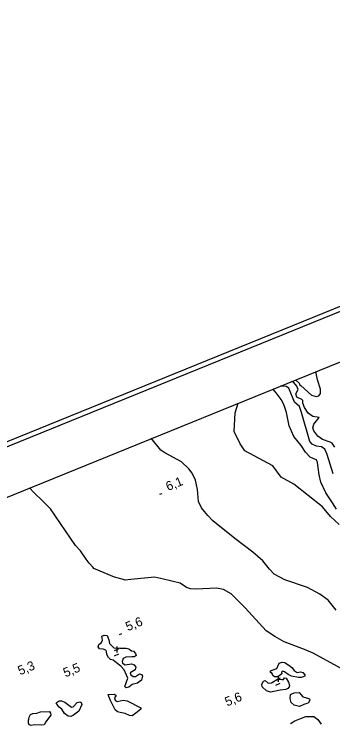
# Model space of a CAD drawing. Extents: x 362852 to 366875, y 5563573 to 5566479.
# Drawn here: x 364831.6 to 364968.7, y 5565778.8 to 5566083.4 of the extents above; entities that cross this region are included whole.
import ezdxf

# ---------------------------------------------------------------- set-up
doc = ezdxf.new("R2010")
doc.units = 0
for name, color, linetype in [('Niveau 1', 7, 'Continuous'), ('Niveau 2', 7, 'Continuous'), ('Niveau 22', 7, 'Continuous'), ('Niveau 3', 7, 'Continuous'), ('Niveau 4', 7, 'Continuous'), ('Niveau 60', 7, 'Continuous'), ('Niveau 7', 7, 'Continuous')]:
    doc.layers.add(name, color=color, linetype=linetype)

msp = doc.modelspace()

# ---------------------------------------------------------------- linework, layer by layer
at = {"layer": 'Niveau 1'}
msp.add_lwpolyline([(364968.76, 5565885.86), (364966.2, 5565894.14), (364965.18, 5565896.47), (364963.82, 5565897.51), (364961.63, 5565897.76), (364959.8, 5565898.62), (364958.77, 5565899.75), (364955.15, 5565912.28), (364954.24, 5565914.84), (364952.13, 5565916.71), (364949.7, 5565922.68), (364948.59, 5565923.43), (364946.62, 5565923.57), (364946.27, 5565923.74)], dxfattribs=at)
at = {"layer": 'Niveau 2'}
for points in [[(364952.62, 5565926.31), (364954.17, 5565924.89), (364954.35, 5565924.22), (364954.82, 5565923.84), (364959.52, 5565919.71), (364961.48, 5565919.05), (364962.62, 5565919.37), (364963.39, 5565920.32), (364963.37, 5565922.25), (364962.03, 5565926.26), (364961.28, 5565929.83)], [(364969.49, 5565897.36), (364968.31, 5565898.98), (364967.49, 5565899.44), (364964.15, 5565900.59), (364962.13, 5565902.11), (364960.46, 5565904.28), (364960.1, 5565905.58), (364960.52, 5565907.13), (364962.83, 5565910.09), (364960.06, 5565910.53), (364958.08, 5565911.89), (364956.47, 5565914.43), (364955.78, 5565916.17), (364955.78, 5565917.4), (364955.31, 5565917.8), (364953.12, 5565918.74), (364952.7, 5565920.21), (364953.74, 5565922.11), (364953.14, 5565923.52), (364951.81, 5565925.07), (364951.81, 5565925.07), (364950.86, 5565925.6)], [(364970.27, 5565870.7), (364968.54, 5565873.41), (364965.59, 5565877.72), (364963.5, 5565882.32), (364962.75, 5565885.36), (364962.37, 5565888.56), (364962.06, 5565890.67), (364961.56, 5565891.89), (364960.43, 5565892.36), (364958.96, 5565893.05), (364956.96, 5565895.21), (364955, 5565898), (364951.82, 5565901.97), (364949.88, 5565906.51), (364948.71, 5565912.24), (364947.57, 5565915.61), (364946.44, 5565917.76), (364944.31, 5565920.67), (364942.85, 5565922.35)], [(364975.15, 5565800.58), (364960.17, 5565808.85), (364956.42, 5565810.41), (364947.7, 5565813.63), (364943.64, 5565815.94), (364939.91, 5565818.38), (364930.99, 5565828.27), (364924.93, 5565834.23), (364921.67, 5565836.13), (364918.57, 5565836.72), (364909.79, 5565836.34), (364907.38, 5565836.47), (364905.67, 5565837.01), (364902.92, 5565838.86), (364895.78, 5565840.53), (364891.93, 5565841.44), (364881.77, 5565840.49), (364879.28, 5565840.21), (364878.02, 5565840.57), (364874.79, 5565841.48), (364865.79, 5565845.24), (364865.51, 5565845.62), (364863.78, 5565847.4), (364862.52, 5565849.25), (364860.09, 5565852.72), (364858, 5565855.1), (364847.18, 5565870.8), (364843.86, 5565874.04), (364840.06, 5565877.82), (364838.11, 5565879.83)]]:
    msp.add_lwpolyline(points, dxfattribs=at)
at = {"layer": 'Niveau 22'}
msp.add_lwpolyline([(364970.07, 5565827.22), (364966.68, 5565831.55), (364963.07, 5565834.1), (364957.82, 5565837.04), (364948.07, 5565840.31), (364943.42, 5565842.69), (364941.37, 5565844.95), (364938.54, 5565848.51), (364934.22, 5565852.2), (364926.52, 5565858.05), (364917.07, 5565865.6), (364914.92, 5565867.95), (364913.51, 5565869.73), (364912.18, 5565871.3), (364910.8, 5565874.03), (364910.44, 5565879.16), (364909.6, 5565883.16), (364908.08, 5565886.08), (364906.71, 5565888.07), (364903.52, 5565890.98), (364896.31, 5565894.91), (364894.64, 5565896.09), (364890.54, 5565901.12)], dxfattribs=at)
at = {"layer": 'Niveau 3'}
for p, q in [((364894.25, 5565877.08), (364895.21, 5565877.47)), ((364876.94, 5565816.82), (364877.9, 5565817.21)), ((364875.72, 5565811.62), (364875.67, 5565809.1)), ((364874.7, 5565807.66), (364876.64, 5565808.45)), ((364874.78, 5565809.94), (364876.67, 5565810.73)), ((364944.2, 5565797.37), (364946.09, 5565798.16)), ((364945.14, 5565799.05), (364945.09, 5565796.53)), ((364944.12, 5565795.09), (364946.06, 5565795.88))]:
    msp.add_line(p, q, dxfattribs=at)
at = {"layer": 'Niveau 4'}
for points in [[(364869.8, 5565810.48), (364868.27, 5565810.59), (364867.74, 5565811.56), (364868.04, 5565812.49), (364869.06, 5565813.35), (364869.55, 5565814.42), (364869.33, 5565816.13), (364870.29, 5565816.53), (364871.52, 5565816.41), (364872.34, 5565814.57), (364872.53, 5565812.91), (364874.44, 5565811.14), (364877.13, 5565810.94), (364879.73, 5565810.95), (364880.86, 5565810.61), (364881.99, 5565809.83), (364882.96, 5565809.6), (364883.81, 5565808.59), (364884.01, 5565807.8), (364883.3, 5565807.26), (364882.21, 5565807.18), (364879.6, 5565807.04), (364878.51, 5565806.53), (364878, 5565805.2), (364878.21, 5565804.54), (364879.29, 5565803.74), (364882.08, 5565804.2), (364883.11, 5565803.82), (364883.89, 5565802.83), (364883.68, 5565801.69), (364881.52, 5565800.3), (364881.68, 5565799.44), (364882.79, 5565798.71), (364883.77, 5565798.74), (364885.48, 5565799.88), (364886.39, 5565799.63), (364886.82, 5565798.88), (364886.36, 5565797.13), (364884.55, 5565795.95), (364882.27, 5565795.32), (364880.95, 5565794.16), (364879.67, 5565793.94), (364879.16, 5565794.42), (364880.42, 5565797.99), (364879.87, 5565799.32), (364878.85, 5565801.63), (364877.45, 5565803.23), (364875.62, 5565804.66), (364874.18, 5565805.75), (364872.99, 5565806.07), (364872.15, 5565806.9), (364871.47, 5565808.24), (364871.28, 5565809.47), (364870.94, 5565810.14), (364869.8, 5565810.48)], [(364955.01, 5565798.31), (364953.81, 5565798.37), (364950.86, 5565798.9), (364949.42, 5565799.68), (364947.9, 5565800.79), (364946.99, 5565801.04), (364946.63, 5565800.58), (364946.66, 5565799.91), (364944.97, 5565798.59), (364943.53, 5565798.62), (364942.9, 5565799.23), (364942.52, 5565800.01), (364941.78, 5565800.45), (364941.85, 5565801.17), (364944.51, 5565802.26), (364945.54, 5565804.42), (364946.83, 5565804.89), (364947.99, 5565804.81), (364950.32, 5565803.22), (364951.05, 5565802.65), (364951.98, 5565801.29), (364953.24, 5565800.5), (364954.67, 5565800.78), (364955.81, 5565800.44), (364956.64, 5565799.47), (364956.57, 5565798.89), (364955.9, 5565798.55), (364955.01, 5565798.31)], [(364948.44, 5565793.18), (364946.02, 5565792.87), (364943.96, 5565792.45), (364941.77, 5565792.05), (364940.18, 5565792.58), (364938.24, 5565794.27), (364938.1, 5565795.52), (364938.81, 5565796.81), (364939.58, 5565797.06), (364940.88, 5565795.85), (364942.21, 5565796.09), (364943.39, 5565796.7), (364945.31, 5565797.61), (364946.68, 5565797.43), (364947.39, 5565797.53), (364947.92, 5565798.19), (364948.61, 5565798.03), (364949.54, 5565796.37), (364949.95, 5565794.92), (364949.86, 5565794.26), (364949.24, 5565793.63), (364948.44, 5565793.18)], [(364871.98, 5565791.01), (364874.65, 5565791.17), (364875.43, 5565790.62), (364874.76, 5565789.54), (364874.95, 5565788.62), (364875.89, 5565788.01), (364878.38, 5565788.6), (364880.11, 5565788.32), (364886.1, 5565785.24), (364886.06, 5565784.73), (364883.83, 5565783.06), (364882.28, 5565781.86), (364881.15, 5565782.02), (364879.26, 5565782.86), (364877.22, 5565783.27), (364876.04, 5565783.59), (364874.96, 5565784.39), (364872.98, 5565788.43), (364872.33, 5565790.16), (364871.98, 5565791.01)], [(364956.12, 5565786.74), (364954.28, 5565785.93), (364952.05, 5565786.38), (364950.77, 5565787.53), (364950.25, 5565789.37), (364950.43, 5565791.06), (364952.02, 5565791.71), (364954.19, 5565791.86), (364954.85, 5565791.01), (364955.76, 5565790.02), (364956.87, 5565789.73), (364958.58, 5565789.19), (364958.79, 5565788.53), (364958.04, 5565787.35), (364957.51, 5565787.13), (364956.12, 5565786.74)], [(364849.6, 5565787.47), (364850.85, 5565788.35), (364851.96, 5565788.37), (364853.3, 5565787.68), (364855.04, 5565786.47), (364856.27, 5565785.6), (364856.89, 5565785.74), (364858.65, 5565787.64), (364859.83, 5565787.94), (364860.35, 5565787.59), (364860.63, 5565786.77), (364859.34, 5565783.88), (364857.05, 5565782.19), (364855.87, 5565781.58), (364854.72, 5565781.67), (364853.16, 5565782.9), (364852, 5565784.66), (364850.88, 5565785.57), (364850.28, 5565786.25), (364849.6, 5565787.47)], [(364838.03, 5565781.23), (364838.52, 5565782.43), (364839.59, 5565782.87), (364841.3, 5565783.07), (364842.83, 5565783.58), (364846.81, 5565783.72), (364847.15, 5565783.05), (364847.32, 5565782.19), (364845.49, 5565779.69), (364845.12, 5565779.23), (364844.39, 5565778), (364843.17, 5565777.8), (364840.11, 5565777.98), (364838.86, 5565777.71), (364838.07, 5565777.95), (364837.79, 5565778.64), (364837.66, 5565780.02), (364837.92, 5565780.44), (364838.03, 5565781.23)], [(364950.47, 5565778.62), (364952.32, 5565779.69), (364954.46, 5565780.51), (364957.03, 5565781.51), (364958.71, 5565781.51), (364960.46, 5565781.61), (364962.23, 5565780.35), (364963.6, 5565778.24)]]:
    msp.add_lwpolyline(points, dxfattribs=at)
at = {"layer": 'Niveau 60'}
for points in [[(363470.95, 5563573.17), (366875.21, 5564954.96), (366256.48, 5566479.3), (362852.22, 5565097.5), (363470.95, 5563573.17)], [(363472.05, 5563575.77), (366872.61, 5564956.04), (366255.38, 5566476.69), (362854.83, 5565096.41), (363472.05, 5563575.77)], [(362880.89, 5565085.4), (365762.56, 5566255.07), (366364.73, 5564771.5), (366364.73, 5564771.5), (363483.08, 5563601.82), (362880.89, 5565085.4)]]:
    msp.add_lwpolyline(points, dxfattribs=at)
at = {"layer": 'Niveau 7'}
msp.add_lwpolyline([(364971.41, 5565864.14), (364967.63, 5565867.56), (364964.18, 5565871.73), (364951.88, 5565881.36), (364946.49, 5565884.48), (364942.77, 5565889.29), (364930.81, 5565895.67), (364928.77, 5565898.81), (364926.26, 5565903.99), (364926.7, 5565912), (364927.9, 5565916.28)], dxfattribs=at)

# ---------------------------------------------------------------- texts
at = {"layer": 'Niveau 3'}
for s, rotation, p in [('6,1  ', 22.09, (364897.76, 5565878.44)), ('5,6  ', 22.09, (364880.45, 5565818.18)), ('5,3  ', 22.09, (364834.08, 5565799.26)), ('    5,5', 22.0899, (364848.17, 5565796.17)), ('    5,6', 22.0899, (364917.76, 5565783.67))]:
    msp.add_text(s, height=3.93, rotation=rotation, dxfattribs=at).set_placement(p)

doc.saveas('drawing.dxf')
